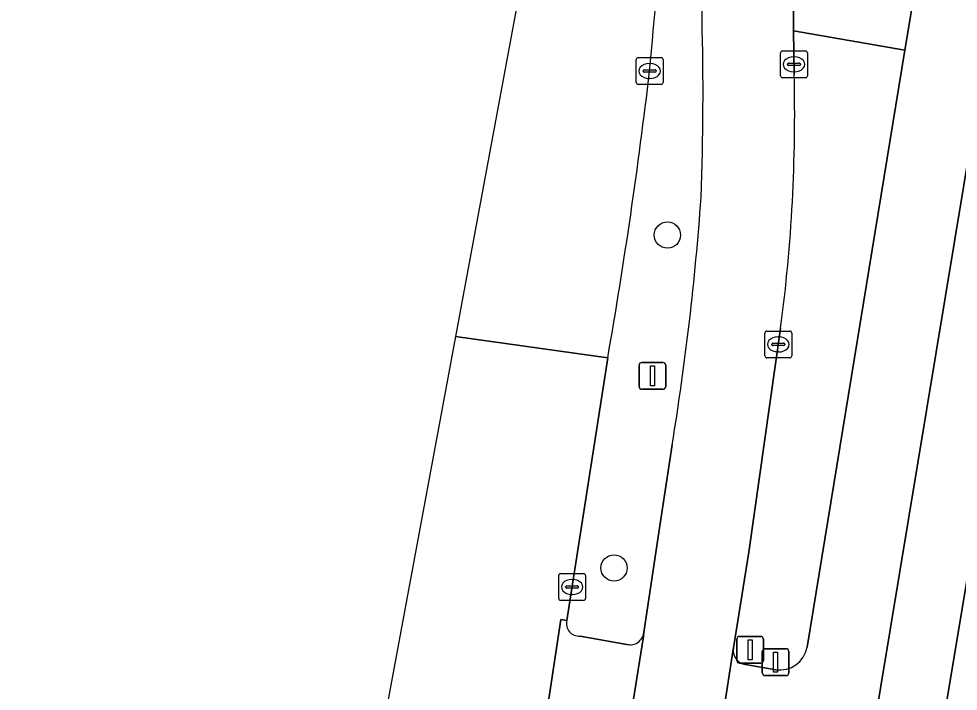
# Model space of a CAD drawing. Extents: x 161692 to 162379, y 380760 to 381678.
# Drawn here: x 161717.31 to 161752.31, y 381057.9 to 381082.96 of the extents above; entities that cross this region are included whole.
import ezdxf

# ---------------------------------------------------------------- set-up
doc = ezdxf.new("R2010")
doc.units = 0
for name, color, linetype in [('IMGEO_Berm_groen', 7, 'Continuous'), ('IMGEO_Boom', 7, 'Continuous'), ('IMGEO_Drukknoppaal', 7, 'Continuous'), ('IMGEO_Erf', 7, 'Continuous'), ('IMGEO_Fietspad_gesloten', 7, 'Continuous'), ('IMGEO_Kolk', 7, 'Continuous'), ('IMGEO_Lichtmast', 7, 'Continuous'), ('IMGEO_OVBaan_gesloten', 7, 'Continuous'), ('IMGEO_Rijbaan_lokaal_open', 7, 'Continuous'), ('IMGEO_Rijbaan_regionaal_gesloten', 7, 'Continuous'), ('IMGEO_Verkeersregelinstallatiepaal', 7, 'Continuous'), ('IMGEO_Voetpad_open', 7, 'Continuous')]:
    doc.layers.add(name, color=color, linetype=linetype)

msp = doc.modelspace()

# ---------------------------------------------------------------- linework, layer by layer
at = {"layer": 'IMGEO_Berm_groen'}
for points in [[(161750.326, 381081.788), (161746.172, 381082.507), (161746.201, 381080.877)], [(161746.681, 381059.533), (161750.326, 381081.788)], [(161745.696, 381071.42), (161744.513, 381063.077), (161743.94, 381059.512)], [(161739.255, 381070.325), (161737.735, 381060.535)], [(161740.596, 381060.082), (161741.138, 381063.654), (161741.656, 381067.079)], [(161738.225, 381059.952), (161739.971, 381059.641)], [(161744.384, 381058.897), (161745.515, 381058.698)]]:
    msp.add_lwpolyline(points, dxfattribs=at)
for centre, radius, start, end in [((161527.322, 381101.418), 214.466, 354.53945, 357.75059), ((161988.477, 381088.024), 245.763, 178.85297, 181.18145), ((161639.425, 381080.144), 103.38, 357.87231, 1.55913), ((161547.327, 381103.805), 194.826, 350.10492, 353.28067), ((161685.442, 381079.38), 60.778, 352.47484, 1.41183), ((161639.958, 381083.637), 103.037, 350.75254, 355.92003), ((161738.176, 381060.409), 0.459, 164.0103, 276.0825), ((161740.091, 381060.135), 0.508, 256.3905, 354.0231), ((161744.45, 381059.413), 0.52, 168.9769, 262.678), ((161745.672, 381059.71), 1.024, 261.1727, 350.042)]:
    msp.add_arc(centre, radius, start, end, dxfattribs=at)
at = {"layer": 'IMGEO_Boom'}
for centre in [(161741.478, 381074.896), (161739.488, 381062.49)]:
    msp.add_circle(centre, 0.489, dxfattribs=at)
at = {"layer": 'IMGEO_Drukknoppaal'}
for p, q in [((161745.013, 381058.579), (161745.013, 381059.379)), ((161745.013, 381059.379), (161745.013, 381058.579)), ((161745.113, 381059.479), (161745.903, 381059.479)), ((161745.903, 381059.479), (161745.113, 381059.479)), ((161746.003, 381059.379), (161746.003, 381058.579)), ((161746.003, 381058.579), (161746.003, 381059.379)), ((161745.903, 381058.479), (161745.113, 381058.479)), ((161745.113, 381058.479), (161745.903, 381058.479))]:
    msp.add_line(p, q, dxfattribs=at)
msp.add_lwpolyline([(161745.433, 381059.354), (161745.583, 381059.354), (161745.583, 381058.604), (161745.433, 381058.604), (161745.433, 381059.354)], dxfattribs=at)
for centre, start, end in [((161745.113, 381059.379), 90, 180), ((161745.113, 381059.379), 90, 180), ((161745.903, 381059.379), 0, 90), ((161745.903, 381059.379), 360, 90), ((161745.113, 381058.579), 180, 270), ((161745.113, 381058.579), 180, 270), ((161745.903, 381058.579), 270, 0), ((161745.903, 381058.579), 270, 0)]:
    msp.add_arc(centre, 0.1, start, end, dxfattribs=at)
at = {"layer": 'IMGEO_Erf'}
msp.add_lwpolyline([(161826.947, 381068.015), (161809.615, 381076.179), (161798.524, 381081.016), (161786.305, 381085.875), (161768.146, 381092.627), (161760.54, 381095.232), (161760.357, 381095.28), (161760.171, 381095.311), (161759.982, 381095.326), (161759.794, 381095.323), (161759.606, 381095.304), (161759.42, 381095.268), (161759.239, 381095.215), (161759.062, 381095.147), (161758.893, 381095.063), (161758.732, 381094.965), (161758.58, 381094.852), (161758.439, 381094.726), (161758.31, 381094.588), (161758.194, 381094.439), (161758.091, 381094.281), (161758.003, 381094.114), (161757.96, 381094.016), (161751.783, 381056.863)], dxfattribs=at)
at = {"layer": 'IMGEO_Fietspad_gesloten'}
for points in [[(161717.567, 380865.73), (161755.609, 381095.365), (161752.669, 381095.866), (161751.293, 381087.571), (161750.326, 381081.788), (161746.681, 381059.533)], [(161737.735, 381060.535), (161737.507, 381060.564), (161736.985, 381057.118), (161740.048, 381056.596)], [(161740.048, 381056.596), (161740.59, 381059.932), (161740.596, 381060.082)], [(161739.971, 381059.641), (161738.225, 381059.952)], [(161743.94, 381059.512), (161743.912, 381059.378), (161743.396, 381055.983), (161745.565, 381055.662)], [(161745.515, 381058.698), (161744.384, 381058.897)]]:
    msp.add_lwpolyline(points, dxfattribs=at)
for centre, radius, start, end in [((161738.176, 381060.409), 0.459, 164.0103, 276.0825), ((161740.091, 381060.135), 0.508, 256.3905, 354.0231), ((161744.45, 381059.413), 0.52, 168.9769, 262.678), ((161745.672, 381059.71), 1.024, 261.1727, 350.042)]:
    msp.add_arc(centre, radius, start, end, dxfattribs=at)
at = {"layer": 'IMGEO_Kolk'}
for p, q in [((161745.768, 381081.758), (161746.62, 381081.758)), ((161740.314, 381080.583), (161740.314, 381081.435)), ((161740.389, 381081.509), (161741.241, 381081.509)), ((161741.315, 381081.435), (161741.315, 381080.583)), ((161745.693, 381080.832), (161745.693, 381081.684)), ((161746.181, 381081.538), (161746.206, 381081.538)), ((161746.694, 381081.684), (161746.694, 381080.832)), ((161740.616, 381081.052), (161741.014, 381081.052)), ((161740.802, 381081.289), (161740.827, 381081.289)), ((161745.952, 381081.252), (161745.952, 381081.264)), ((161746.39, 381081.215), (161745.992, 381081.215)), ((161745.995, 381081.301), (161746.393, 381081.301)), ((161746.436, 381081.264), (161746.436, 381081.252)), ((161740.573, 381081.003), (161740.573, 381081.015)), ((161741.011, 381080.966), (161740.613, 381080.966)), ((161740.825, 381080.729), (161740.8, 381080.729)), ((161741.057, 381081.015), (161741.057, 381081.003)), ((161746.62, 381080.758), (161745.768, 381080.758)), ((161746.204, 381080.978), (161746.179, 381080.978)), ((161741.241, 381080.509), (161740.389, 381080.509)), ((161745.185, 381071.32), (161746.037, 381071.32)), ((161745.11, 381070.394), (161745.11, 381071.246)), ((161745.598, 381071.1), (161745.623, 381071.1)), ((161746.111, 381071.246), (161746.111, 381070.394)), ((161745.369, 381070.814), (161745.369, 381070.826)), ((161745.807, 381070.777), (161745.409, 381070.777)), ((161745.412, 381070.863), (161745.81, 381070.863)), ((161745.853, 381070.826), (161745.853, 381070.814)), ((161746.037, 381070.32), (161745.185, 381070.32)), ((161745.621, 381070.54), (161745.596, 381070.54)), ((161737.427, 381061.353), (161737.427, 381062.205)), ((161737.502, 381062.279), (161738.354, 381062.279)), ((161738.428, 381062.205), (161738.428, 381061.353)), ((161737.729, 381061.822), (161738.127, 381061.822)), ((161737.915, 381062.059), (161737.94, 381062.059)), ((161737.686, 381061.773), (161737.686, 381061.785)), ((161738.124, 381061.736), (161737.726, 381061.736)), ((161737.938, 381061.499), (161737.913, 381061.499)), ((161738.17, 381061.785), (161738.17, 381061.773)), ((161738.354, 381061.279), (161737.502, 381061.279))]:
    msp.add_line(p, q, dxfattribs=at)
for points in [[(161745.768, 381081.758), (161746.62, 381081.758)], [(161740.314, 381080.583), (161740.314, 381081.435)], [(161740.389, 381081.509), (161741.241, 381081.509)], [(161741.315, 381081.435), (161741.315, 381080.583)], [(161745.693, 381080.832), (161745.693, 381081.684)], [(161746.694, 381081.684), (161746.694, 381080.832)], [(161746.62, 381080.758), (161745.768, 381080.758)], [(161741.241, 381080.509), (161740.389, 381080.509)], [(161745.185, 381071.32), (161746.037, 381071.32)], [(161745.11, 381070.394), (161745.11, 381071.246)], [(161746.111, 381071.246), (161746.111, 381070.394)], [(161746.037, 381070.32), (161745.185, 381070.32)], [(161737.427, 381061.353), (161737.427, 381062.205)], [(161737.502, 381062.279), (161738.354, 381062.279)], [(161738.428, 381062.205), (161738.428, 381061.353)], [(161738.354, 381061.279), (161737.502, 381061.279)]]:
    msp.add_lwpolyline(points, dxfattribs=at)
for centre, radius, start, end in [((161745.77, 381081.682), 0.0765, 91.552, 178.448), ((161745.77, 381081.682), 0.0765, 91.552, 178.448), ((161746.618, 381081.682), 0.0765, 1.552, 88.448), ((161746.618, 381081.682), 0.0765, 1.552, 88.448), ((161740.391, 381081.433), 0.0765, 91.552, 178.448), ((161740.391, 381081.433), 0.0765, 91.552, 178.448), ((161741.239, 381081.433), 0.0765, 1.552, 88.448), ((161741.239, 381081.433), 0.0765, 1.552, 88.448), ((161740.613, 381081.012), 0.0403, 85.8775, 175.7526), ((161741.018, 381081.014), 0.0386, 1.7309, 96.639), ((161745.992, 381081.261), 0.0403, 85.8775, 175.7526), ((161745.989, 381081.251), 0.0366, 178.938, 274.7102), ((161746.393, 381081.258), 0.043, 264.8664, 352.4533), ((161746.397, 381081.263), 0.0386, 1.7309, 96.639), ((161740.61, 381081.002), 0.0366, 178.938, 274.7102), ((161741.014, 381081.009), 0.043, 264.8664, 352.4533), ((161745.77, 381080.834), 0.0765, 181.552, 268.448), ((161745.77, 381080.834), 0.0765, 181.552, 268.448), ((161746.618, 381080.834), 0.0765, 271.552, 358.448), ((161746.618, 381080.834), 0.0765, 271.552, 358.448), ((161740.391, 381080.585), 0.0765, 181.552, 268.448), ((161740.391, 381080.585), 0.0765, 181.552, 268.448), ((161741.239, 381080.585), 0.0765, 271.552, 358.448), ((161741.239, 381080.585), 0.0765, 271.552, 358.448), ((161745.187, 381071.244), 0.0765, 91.552, 178.448), ((161745.187, 381071.244), 0.0765, 91.552, 178.448), ((161746.035, 381071.244), 0.0765, 1.552, 88.448), ((161746.035, 381071.244), 0.0765, 1.552, 88.448), ((161745.409, 381070.823), 0.0403, 85.8775, 175.7526), ((161745.406, 381070.813), 0.0366, 178.938, 274.7102), ((161745.81, 381070.82), 0.043, 264.8664, 352.4533), ((161745.814, 381070.825), 0.0386, 1.7309, 96.639), ((161745.187, 381070.396), 0.0765, 181.552, 268.448), ((161745.187, 381070.396), 0.0765, 181.552, 268.448), ((161746.035, 381070.396), 0.0765, 271.552, 358.448), ((161746.035, 381070.396), 0.0765, 271.552, 358.448), ((161737.504, 381062.203), 0.0765, 91.552, 178.448), ((161737.504, 381062.203), 0.0765, 91.552, 178.448), ((161738.352, 381062.203), 0.0765, 1.552, 88.448), ((161738.352, 381062.203), 0.0765, 1.552, 88.448), ((161737.726, 381061.782), 0.0403, 85.8775, 175.7526), ((161738.131, 381061.784), 0.0386, 1.7309, 96.639), ((161737.723, 381061.772), 0.0366, 178.938, 274.7102), ((161738.127, 381061.779), 0.043, 264.8664, 352.4533), ((161737.504, 381061.355), 0.0765, 181.552, 268.448), ((161737.504, 381061.355), 0.0765, 181.552, 268.448), ((161738.352, 381061.355), 0.0765, 271.552, 358.448), ((161738.352, 381061.355), 0.0765, 271.552, 358.448)]:
    msp.add_arc(centre, radius, start, end, dxfattribs=at)
for centre, major_axis, ratio, start_param, end_param in [((161746.18, 381081.258), (-0.387, 0.002), 0.722429, 4.712389, 7.853982), ((161746.205, 381081.258), (-0.39, 0.002), 0.717154, 1.570796, 4.712389), ((161740.801, 381081.009), (-0.387, 0.002), 0.722429, 4.712389, 7.853982), ((161740.826, 381081.009), (-0.39, 0.002), 0.717154, 1.570796, 4.712389), ((161745.597, 381070.82), (-0.387, 0.002), 0.722429, 4.712389, 7.853982), ((161745.622, 381070.82), (-0.39, 0.002), 0.717154, 1.570796, 4.712389), ((161737.914, 381061.779), (-0.387, 0.002), 0.722429, 4.712389, 7.853982), ((161737.939, 381061.779), (-0.39, 0.002), 0.717154, 1.570796, 4.712389)]:
    msp.add_ellipse(centre, major_axis=major_axis, ratio=ratio, start_param=start_param, end_param=end_param, dxfattribs=at)
at = {"layer": 'IMGEO_Lichtmast'}
for p, q in [((161740.423, 381069.248), (161740.423, 381070.048)), ((161740.423, 381070.048), (161740.423, 381069.248)), ((161740.523, 381070.148), (161741.313, 381070.148)), ((161741.313, 381070.148), (161740.523, 381070.148)), ((161741.413, 381070.048), (161741.413, 381069.248)), ((161741.413, 381069.248), (161741.413, 381070.048)), ((161741.313, 381069.148), (161740.523, 381069.148)), ((161740.523, 381069.148), (161741.313, 381069.148))]:
    msp.add_line(p, q, dxfattribs=at)
msp.add_lwpolyline([(161740.843, 381070.023), (161740.993, 381070.023), (161740.993, 381069.273), (161740.843, 381069.273), (161740.843, 381070.023)], dxfattribs=at)
for centre, start, end in [((161740.523, 381070.048), 90, 180), ((161740.523, 381070.048), 90, 180), ((161741.313, 381070.048), 0, 90), ((161741.313, 381070.048), 360, 90), ((161740.523, 381069.248), 180, 270), ((161740.523, 381069.248), 180, 270), ((161741.313, 381069.248), 270, 0), ((161741.313, 381069.248), 270, 0)]:
    msp.add_arc(centre, 0.1, start, end, dxfattribs=at)
at = {"layer": 'IMGEO_OVBaan_gesloten'}
for points in [[(161744.563, 381111.938), (161780.667, 381305.843), (161780.198, 381305.933), (161783.4, 381322.888), (161779.986, 381323.471), (161776.881, 381306.547), (161776.704, 381306.578), (161776.704, 381306.578), (161771.577, 381277.677), (161758.366, 381204.804), (161740.263, 381107.16), (161733.581, 381071.116)], [(161733.581, 381071.116), (161733.581, 381071.116), (161739.255, 381070.325)]]:
    msp.add_lwpolyline(points, dxfattribs=at)
msp.add_lwpolyline([(161727.516, 381038.402), (161726.912, 381034.584), (161724.081, 381017.279), (161721.72, 381002.842), (161711.789, 380936.679), (161709.986, 380925.404), (161703.114, 380883.057), (161699.411, 380860.816), (161706.057, 380859.978), (161714.511, 380911.71), (161718.63, 380937.265), (161728.308, 381001.666), (161730.668, 381016.148), (161733.481, 381033.414), (161736.833, 381054.678), (161736.638, 381054.799), (161736.985, 381057.118), (161737.507, 381060.564), (161737.735, 381060.535), (161739.255, 381070.325), (161733.581, 381071.116), (161733.581, 381071.116), (161728.527, 381043.854)], close=True, dxfattribs=at)
for centre, radius, start, end in [((161527.322, 381101.418), 214.466, 354.53945, 357.75059), ((161547.327, 381103.805), 194.826, 350.10492, 353.28067)]:
    msp.add_arc(centre, radius, start, end, dxfattribs=at)
at = {"layer": 'IMGEO_Rijbaan_lokaal_open'}
msp.add_lwpolyline([(161751.293, 381087.571), (161746.135, 381088.444), (161746.172, 381082.507), (161750.326, 381081.788)], close=True, dxfattribs=at)
at = {"layer": 'IMGEO_Rijbaan_regionaal_gesloten'}
for points in [[(161746.201, 381080.877), (161746.172, 381082.507), (161746.135, 381088.444)], [(161737.265, 381019.01), (161737.38, 381019.657), (161738.231, 381024.741), (161740.988, 381041.21), (161743.396, 381055.983), (161743.912, 381059.378), (161743.94, 381059.512), (161744.513, 381063.077), (161745.696, 381071.42)], [(161741.656, 381067.079), (161741.138, 381063.654), (161740.596, 381060.082), (161740.59, 381059.932), (161740.048, 381056.596), (161736.583, 381035.264), (161733.266, 381015.66), (161732.248, 381009.641), (161730.62, 380999.171), (161723.884, 380953.523), (161721.16, 380935.558), (161721.112, 380935.266), (161716.943, 380909.839), (161711.813, 380878.45), (161708.58, 380859.493), (161714.592, 380858.595), (161714.232, 380862.606)]]:
    msp.add_lwpolyline(points, dxfattribs=at)
for centre, radius, start, end in [((161988.477, 381088.024), 245.763, 178.85297, 181.18145), ((161639.425, 381080.144), 103.38, 357.87231, 1.55913), ((161685.442, 381079.38), 60.778, 352.47484, 1.41183), ((161639.958, 381083.637), 103.037, 350.75254, 355.92003)]:
    msp.add_arc(centre, radius, start, end, dxfattribs=at)
at = {"layer": 'IMGEO_Verkeersregelinstallatiepaal'}
for p, q in [((161744.064, 381059.039), (161744.064, 381059.839)), ((161744.064, 381059.839), (161744.064, 381059.039)), ((161744.164, 381059.939), (161744.954, 381059.939)), ((161744.954, 381059.939), (161744.164, 381059.939)), ((161745.054, 381059.839), (161745.054, 381059.039)), ((161745.054, 381059.039), (161745.054, 381059.839)), ((161744.954, 381058.939), (161744.164, 381058.939)), ((161744.164, 381058.939), (161744.954, 381058.939))]:
    msp.add_line(p, q, dxfattribs=at)
msp.add_lwpolyline([(161744.484, 381059.814), (161744.634, 381059.814), (161744.634, 381059.064), (161744.484, 381059.064), (161744.484, 381059.814)], dxfattribs=at)
for centre, start, end in [((161744.164, 381059.839), 90, 180), ((161744.164, 381059.839), 90, 180), ((161744.954, 381059.839), 0, 90), ((161744.954, 381059.839), 360, 90), ((161744.164, 381059.039), 180, 270), ((161744.164, 381059.039), 180, 270), ((161744.954, 381059.039), 270, 0), ((161744.954, 381059.039), 270, 0)]:
    msp.add_arc(centre, 0.1, start, end, dxfattribs=at)
at = {"layer": 'IMGEO_Voetpad_open'}
for points in [[(161755.609, 381095.365), (161717.567, 380865.73)], [(161720.002, 380855.253), (161723.616, 380854.735), (161719.314, 380861.106), (161725.046, 380895.238), (161742.341, 381000), (161743.99, 381009.989), (161744.222, 381011.385), (161745.065, 381016.456), (161751.055, 381052.485), (161751.783, 381056.863), (161757.96, 381094.016)]]:
    msp.add_lwpolyline(points, dxfattribs=at)

doc.saveas('drawing.dxf')
